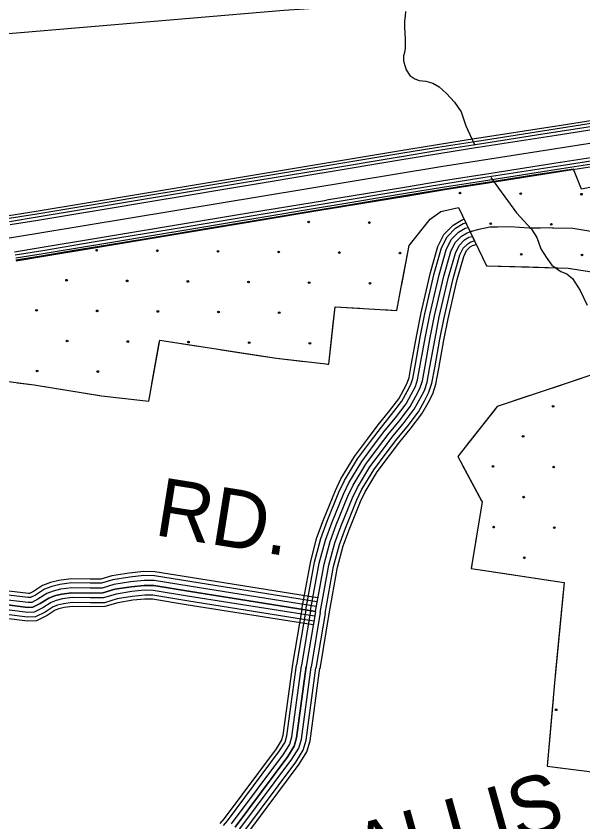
# Model space of a CAD drawing. Extents: x 1788175 to 1969470, y 584502 to 738744.
# Drawn here: x 1841952 to 1845544, y 669540 to 674646 of the extents above; entities that cross this region are included whole.
import ezdxf

# ---------------------------------------------------------------- set-up
doc = ezdxf.new("R2010")
doc.units = 0
for name, color, linetype in [('DESIGN - EROSION CONTROL - Devices', 7, 'Continuous'), ('DESIGN - ROW - Right-of-Way and Easement Labels', 7, 'Continuous'), ('DESIGN - SCRATCH - User 1', 7, 'Continuous'), ('DESIGN - TRANSPORTATION - Text', 7, 'Continuous'), ('SURVEY - CENTERLINE - Preliminary', 7, 'Continuous'), ('SURVEY - CONTOURS - Index with Text', 7, 'Continuous'), ('SURVEY - DRAINAGE - Area Shapes', 7, 'Continuous'), ('SURVEY - TRANSPORTATION - Roads', 7, 'Continuous'), ('SURVEY - VEGETATION - Features with Text', 7, 'Continuous')]:
    doc.layers.add(name, color=color, linetype=linetype)

msp = doc.modelspace()

# ---------------------------------------------------------------- linework, layer by layer
at = {"layer": 'DESIGN - EROSION CONTROL - Devices'}
for centre in [(1844765.6, 673524.8), (1845150.1, 673521.1), (1845534.7, 673517.4), (1843806.1, 673341.9), (1844190.6, 673338.2), (1844959.7, 673330.7), (1845344.3, 673327), (1842462, 673162.7), (1842846.6, 673159), (1843231.1, 673155.2), (1843615.7, 673151.5), (1844000.2, 673147.8), (1844384.8, 673144), (1845153.9, 673136.6), (1845538.4, 673132.8), (1842271.6, 672972.3), (1842656.2, 672968.5), (1843040.7, 672964.8), (1843425.3, 672961.1), (1843809.8, 672957.3), (1844194.4, 672953.6), (1842081.2, 672781.9), (1842465.7, 672778.1), (1842850.3, 672774.4), (1843234.8, 672770.7), (1843619.4, 672766.9), (1842275.3, 672587.7), (1842659.9, 672584), (1843044.4, 672580.3), (1843429, 672576.5), (1843813.5, 672572.8), (1842084.9, 672397.3), (1842469.5, 672393.6), (1845355.5, 672173.3), (1845165.1, 671982.9), (1844974.7, 671792.5), (1845359.2, 671788.8), (1845168.8, 671598.3), (1844978.4, 671407.9), (1845363, 671404.2), (1845172.5, 671213.8), (1845374.2, 670250.5)]:
    msp.add_circle(centre, 5.28, dxfattribs=at)
msp.add_arc((1843421.5, 673345.6), 5.28, 222.6893, 336.1609, dxfattribs=at)
at = {"layer": 'DESIGN - SCRATCH - User 1'}
for points in [[(1845484.1, 673677.2), (1845230.3, 673637.5), (1844980.6, 673598.5), (1844760.2, 673564), (1844422.8, 673508.9), (1844234, 673477.6), (1844071.2, 673450.6), (1843778.4, 673401.9), (1843434.5, 673344.9), (1843203.6, 673306.5), (1842940.4, 673262.8), (1842775.9, 673235.5), (1842530.2, 673194.7), (1842320.4, 673159.9), (1842111.6, 673125.3), (1841950.7, 673099.1)], [(1845769.6, 673595), (1845534.4, 673550.2), (1845484.1, 673677.2)], [(1842492.8, 672240.7), (1842792.4, 672206.1), (1842862.2, 672593.4), (1843601.2, 672478.3), (1843933.2, 672440), (1843974.9, 672804.5), (1844365.2, 672781.2), (1844393, 672929.1), (1844442.7, 673191.7), (1844575.8, 673359.6), (1844644.2, 673408.5), (1844756.6, 673433)], [(1844756.6, 673433), (1844932.1, 673063.9), (1845449.9, 673049.7), (1845762, 673000), (1845967.6, 672971.6), (1846875.5, 672957.4), (1847001.5, 672731.5), (1846341.2, 672624.5), (1845986.3, 672501.5), (1845001.2, 672172.2), (1844750.7, 671856.2), (1844905.8, 671567.5), (1844835.8, 671146), (1845424.8, 671057.3), (1845363.7, 670420.3), (1845318.1, 669893.1), (1846185.8, 669783.6), (1846998, 669673.7), (1847414.3, 669621.8)], [(1839643.7, 672558.1), (1839669.1, 672529.5), (1839680, 672501.1), (1839696.7, 672430.4), (1839708.3, 672386.7), (1839955.1, 672428.1), (1840532.1, 672425.3), (1841166.1, 672430.1), (1841379.8, 672399), (1842066.2, 672308.9), (1842492.8, 672240.7)]]:
    msp.add_lwpolyline(points, dxfattribs=at)
at = {"layer": 'DESIGN - TRANSPORTATION - Text'}
for points in [[(1844419.1, 674676.1), (1844416.9, 674644.8), (1844412.4, 674613.6), (1844412.4, 674582.3), (1844414.7, 674533.2), (1844416.9, 674501.9), (1844416.9, 674443.9), (1844412.4, 674414.9), (1844408, 674394.8), (1844408, 674363.5), (1844414.7, 674332.3), (1844423.6, 674305.5), (1844448.2, 674269.8), (1844479.4, 674249.7), (1844506.2, 674238.5), (1844548.6, 674234.1), (1844593.3, 674220.7), (1844633.4, 674198.4), (1844680.3, 674156), (1844729.4, 674100.1), (1844771.8, 674039.9), (1844803.1, 673950.6), (1844827.6, 673897), (1844858.9, 673827.8)], [(1844960.3, 673624.1), (1845008.6, 673555.7), (1845122.5, 673400.2), (1845219.1, 673296.9), (1845252.4, 673242.5), (1845277.5, 673172.1), (1845310.8, 673117.7), (1845348.1, 673067.2), (1845403.6, 673028.4), (1845443.3, 673014), (1845478.9, 672983.5), (1845525.9, 672906.9), (1845570.7, 672814.2)]]:
    msp.add_lwpolyline(points, dxfattribs=at)
at = {"layer": 'SURVEY - CENTERLINE - Preliminary'}
for points in [[(1839882.3, 672910.3), (1842102.1, 673272.1), (1844644.7, 673694.2), (1846681.9, 674012.6), (1847884, 674206.8), (1848014.5, 674229.8)], [(1845860, 674024.4), (1845366, 673947.2)], [(1845862.7, 674007.1), (1845368.7, 673929.9)], [(1845865.8, 673987.3), (1845371.8, 673910.1)], [(1845868.9, 673967.3), (1845374.9, 673890.1)], [(1845365.1, 673947), (1844871.1, 673869.8)], [(1845367.8, 673929.7), (1844873.8, 673852.5)], [(1845370.9, 673910), (1844876.9, 673832.8)], [(1844870.2, 673869.7), (1844622.6, 673831), (1844375.3, 673789.9)], [(1845374, 673889.9), (1844880, 673812.7)], [(1844872.9, 673852.4), (1844625.4, 673813.7), (1844378.1, 673772.7)], [(1844876, 673832.6), (1844628.6, 673794), (1844381.4, 673752.9)], [(1844879.1, 673812.6), (1844631.8, 673773.9), (1844384.7, 673732.9)], [(1844374.4, 673789.8), (1843881.1, 673707.9)], [(1844377.2, 673772.5), (1843884, 673690.6)], [(1845895.8, 673794.9), (1845401.8, 673717.7)], [(1845899.8, 673775), (1845405.8, 673697.8)], [(1843880.2, 673707.7), (1843387, 673625.9)], [(1844380.5, 673752.8), (1843887.2, 673670.9)], [(1844383.8, 673732.8), (1843890.6, 673650.9)], [(1845400.9, 673717.6), (1844906.9, 673640.4)], [(1845902.9, 673755.3), (1845408.9, 673678.1)], [(1845905.6, 673738), (1845411.6, 673660.8)], [(1843883.1, 673690.5), (1843389.8, 673608.6)], [(1843886.3, 673670.7), (1843393.1, 673588.9)], [(1845404.9, 673697.7), (1844910.9, 673620.5)], [(1845408, 673677.9), (1844914, 673600.7)], [(1845410.7, 673660.6), (1844916.7, 673583.4)], [(1843386.1, 673625.7), (1842892.8, 673543.8)], [(1843388.9, 673608.4), (1842895.7, 673526.6)], [(1843889.7, 673650.7), (1843396.4, 673568.9)], [(1844906, 673640.2), (1844659.6, 673601.7), (1844413.3, 673560.8)], [(1844910, 673620.3), (1844662.8, 673581.7), (1844417.5, 673541)], [(1843392.2, 673588.7), (1842898.9, 673506.8)], [(1843395.5, 673568.7), (1842902.3, 673486.8)], [(1844412.4, 673560.7), (1843919.1, 673478.8)], [(1844913.1, 673600.6), (1844666, 673562), (1844420.8, 673521.3)], [(1844915.8, 673583.3), (1844668.8, 673544.7), (1844423.6, 673504)], [(1842891.9, 673543.7), (1842398.7, 673461.8)], [(1842894.8, 673526.4), (1842401.5, 673444.5)], [(1842898, 673506.7), (1842404.8, 673424.8)], [(1844416.6, 673540.8), (1843923.3, 673459)], [(1844419.9, 673521.1), (1843926.6, 673439.2)], [(1844422.7, 673503.8), (1843929.5, 673422)], [(1842397.8, 673461.6), (1842079.7, 673408.8), (1841904.8, 673380.3)], [(1842901.4, 673486.7), (1842408.1, 673404.8)], [(1843918.2, 673478.7), (1843425, 673396.8)], [(1843922.4, 673458.8), (1843429.2, 673376.9)], [(1842400.6, 673444.4), (1842082.5, 673391.6), (1841907.6, 673363.1)], [(1842403.9, 673424.6), (1842085.7, 673371.8), (1841910.8, 673343.3)], [(1842407.2, 673404.6), (1842089, 673351.8), (1841914.1, 673323.3)], [(1843925.7, 673439.1), (1843432.5, 673357.2)], [(1843928.6, 673421.8), (1843435.3, 673339.9)], [(1843424.1, 673396.6), (1842930.8, 673314.7)], [(1843428.3, 673376.8), (1842935, 673294.9)], [(1843431.6, 673357), (1842938.3, 673275.2)], [(1842929.9, 673314.6), (1842436.7, 673232.7)], [(1843434.4, 673339.8), (1842941.2, 673257.9)], [(1842934.1, 673294.7), (1842440.9, 673212.9)], [(1842937.4, 673275), (1842444.2, 673193.1)], [(1842940.3, 673257.7), (1842447, 673175.9)], [(1842435.8, 673232.6), (1842117.3, 673179.7), (1841942.2, 673151.1)], [(1842440, 673212.7), (1842120.6, 673159.7), (1841946.3, 673131.3)], [(1842443.3, 673193), (1842123.9, 673140), (1841949.5, 673111.5)], [(1842446.1, 673175.7), (1842126.7, 673122.7), (1841952.4, 673094.3)]]:
    msp.add_lwpolyline(points, dxfattribs=at)
at = {"layer": 'SURVEY - CONTOURS - Index with Text'}
for points in [[(1843763.4, 670889), (1843818.9, 671191.4), (1843858.6, 671342.9), (1843900, 671454.6), (1843975.3, 671640.2), (1844010.9, 671714.1), (1844095.9, 671855.3), (1844179.3, 671966.1), (1844247.4, 672056.9), (1844312.7, 672136), (1844376.5, 672220.5), (1844409.3, 672279.9), (1844431, 672320.5), (1844442.3, 672355.6), (1844458.5, 672444.4), (1844491.2, 672626.2), (1844519.1, 672765.6), (1844578.3, 673020.5), (1844625.5, 673186), (1844662.7, 673262.6), (1844721.8, 673321.6), (1844775.5, 673353.9), (1844792.1, 673358.4)], [(1843787.7, 670884.6), (1843843.1, 671186), (1843882.2, 671335.4), (1843923, 671445.6), (1843998, 671630.2), (1844032.6, 671702.4), (1844116.5, 671841.5), (1844199, 671951.3), (1844266.8, 672041.6), (1844332.1, 672120.7), (1844397.3, 672207), (1844431, 672268), (1844453.9, 672310.8), (1844466.4, 672349.6), (1844482.8, 672440), (1844515.5, 672621.6), (1844543.3, 672760.4), (1844602.2, 673014.3), (1844648.7, 673177.1), (1844683.1, 673248), (1844737.1, 673302), (1844785.3, 673330.9), (1844802.9, 673335.7)], [(1843818.2, 670879), (1843873.3, 671179.3), (1843911.8, 671326.1), (1843951.9, 671434.4), (1844026.3, 671617.6), (1844060, 671687.6), (1844142.2, 671824.1), (1844223.8, 671932.6), (1844291.2, 672022.5), (1844356.4, 672101.4), (1844423.3, 672190.1), (1844458.2, 672253.2), (1844482.5, 672298.6), (1844496.5, 672342.1), (1844513.3, 672434.4), (1844546, 672615.8), (1844573.6, 672753.8), (1844632.2, 673006.5), (1844677.8, 673166), (1844708.7, 673229.8), (1844756.3, 673277.4), (1844797.6, 673302.1), (1844816.4, 673307.3)], [(1845354.9, 673304.7), (1845275, 673303.4), (1845204.6, 673301.7), (1845081, 673310.3), (1845003.8, 673309.4), (1844954, 673307.7), (1844885.4, 673293.9), (1844835.7, 673280.4)], [(1845352.1, 673305), (1845481.2, 673303.1), (1845594.9, 673283.9), (1845753.1, 673254.2), (1846010.2, 673224.5), (1846415.7, 673214.6), (1846732.2, 673214.6), (1846979.4, 673214.6), (1847022.9, 673219.1)], [(1843848.7, 670873.4), (1843903.6, 671172.6), (1843941.4, 671316.7), (1843980.8, 671423.2), (1844054.7, 671605.1), (1844087.3, 671672.9), (1844167.9, 671806.8), (1844248.6, 671914), (1844315.5, 672003.3), (1844380.8, 672082.2), (1844449.4, 672173.2), (1844485.5, 672238.4), (1844511.2, 672286.5), (1844526.6, 672334.5), (1844543.8, 672428.9), (1844576.4, 672610), (1844603.9, 672747.3), (1844662.2, 672998.7), (1844706.8, 673154.9), (1844734.3, 673211.6), (1844775.5, 673252.7), (1844809.8, 673273.3), (1844843.3, 673282.5)], [(1843879.2, 670867.8), (1843933.9, 671165.8), (1843971, 671307.4), (1844009.7, 671411.9), (1844083, 671592.5), (1844114.6, 671658.1), (1844193.7, 671789.4), (1844273.4, 671895.4), (1844339.9, 671984.1), (1844405.1, 672063), (1844475.5, 672156.3), (1844512.7, 672223.6), (1844539.8, 672274.3), (1844556.8, 672327), (1844574.3, 672423.4), (1844606.9, 672604.2), (1844634.2, 672740.8), (1844692.2, 672991), (1844735.9, 673143.8), (1844759.9, 673193.3), (1844794.7, 673228.1), (1844822.1, 673244.6), (1844843.4, 673250.4)], [(1843909.7, 670862.2), (1843964.2, 671159.1), (1844000.6, 671298.1), (1844038.6, 671400.7), (1844111.4, 671580), (1844141.9, 671643.4), (1844219.4, 671772), (1844298.2, 671876.8), (1844364.3, 671964.9), (1844429.4, 672043.8), (1844501.5, 672139.4), (1844539.9, 672208.8), (1844568.5, 672262.1), (1844586.9, 672319.4), (1844604.8, 672417.9), (1844637.3, 672598.4), (1844664.5, 672734.2), (1844722.3, 672983.2), (1844765, 673132.7), (1844785.5, 673175.1), (1844814, 673203.5), (1844834.4, 673215.8), (1844857, 673221.9)], [(1843935, 670857.6), (1843989.3, 671153.5), (1844025.1, 671290.3), (1844062.6, 671391.4), (1844134.9, 671569.5), (1844164.5, 671631.2), (1844240.7, 671757.6), (1844318.7, 671861.3), (1844384.5, 671949), (1844449.6, 672027.9), (1844523.2, 672125.3), (1844562.5, 672196.5), (1844592.3, 672252.1), (1844611.9, 672313.2), (1844630.1, 672413.3), (1844662.6, 672593.6), (1844689.6, 672728.8), (1844747.2, 672976.8), (1844789.1, 673123.5), (1844806.8, 673160), (1844829.9, 673183.1), (1844844.6, 673191.9), (1844868.2, 673198.3)], [(1843761.9, 670886.1), (1843704.3, 670539.5)], [(1843787.3, 670881.9), (1843729.6, 670535.3)], [(1843817.9, 670876.8), (1843760.2, 670530.2)], [(1843848.4, 670871.7), (1843790.8, 670525.1)], [(1843848.4, 670871.7), (1843790.8, 670525.1)], [(1843879, 670866.6), (1843821.4, 670520)], [(1843909.6, 670861.5), (1843852, 670514.9)], [(1843934, 670857.5), (1843876.3, 670510.9)], [(1843246, 669530.8), (1843272.6, 669561.8), (1843601.8, 670003.5), (1843634.5, 670055.5), (1843644.2, 670089.5), (1843704.9, 670536.7)], [(1843267.1, 669517.4), (1843291.9, 669546.3), (1843622.2, 669989.5), (1843657.3, 670045.3), (1843668.5, 670084.4), (1843729.4, 670533.4)], [(1843316.1, 669526.9), (1843647.8, 669972), (1843685.9, 670032.6), (1843698.9, 670078), (1843760.1, 670529.2)], [(1843790.8, 670525.1), (1843729.3, 670071.6), (1843714.5, 670019.8), (1843673.4, 669954.4), (1843340.3, 669507.5)], [(1843340.3, 669507.5), (1843673.4, 669954.4), (1843714.5, 670019.8), (1843729.3, 670071.6), (1843790.8, 670525.1)], [(1843364.5, 669488.1), (1843699, 669936.9), (1843743.1, 670007.1), (1843759.7, 670065.2), (1843821.5, 670520.9)], [(1843388.7, 669468.7), (1843724.6, 669919.4), (1843771.7, 669994.3), (1843790.2, 670058.9), (1843852.2, 670516.7)], [(1843408.8, 669452.6), (1843745.9, 669904.8), (1843795.4, 669983.7), (1843815.4, 670053.6), (1843877.7, 670513.3)]]:
    msp.add_lwpolyline(points, dxfattribs=at)
at = {"layer": 'SURVEY - DRAINAGE - Area Shapes'}
msp.add_lwpolyline([(1846417, 675068.2), (1845391.5, 674907.3), (1844653.3, 674791.3), (1844412, 674751.5), (1844294.9, 674733), (1844172.3, 674723.9), (1844034.6, 674706.6), (1843648.3, 674682.2), (1841855.5, 674530.6), (1841498.6, 674508.5), (1839910.3, 674354.1)], dxfattribs=at)
at = {"layer": 'SURVEY - TRANSPORTATION - Roads'}
for points in [[(1843858.5, 670934.6), (1843053.3, 671063.3), (1842829.8, 671099.7), (1842761.7, 671100.8), (1842672.2, 671091.6), (1842564.3, 671074.4), (1842492.5, 671053), (1842422.1, 671052.4), (1842302.4, 671054.4), (1842228.1, 671044.4), (1842177.3, 671031.4), (1842131.7, 671014.5), (1842074.3, 670977.5), (1842042.7, 670961.7), (1842029.2, 670961.1), (1841903.6, 670976.7), (1841165.6, 671039.2), (1840466.8, 671085.5), (1840410.8, 671084), (1840326.6, 671087.3), (1840203.7, 671092.9), (1840146.6, 671094.9)], [(1843862.6, 670960), (1843057.4, 671088.6), (1842832.1, 671125.3), (1842760.6, 671126.5), (1842668.9, 671117.1), (1842558.6, 671099.5), (1842488.7, 671078.7), (1842422.2, 671078.1), (1842300.9, 671080.1), (1842223.2, 671069.7), (1842169.6, 671056), (1842120.2, 671037.7), (1842061.5, 670999.9), (1842036.1, 670987.1), (1842030.2, 670986.8), (1841906.3, 671002.3), (1841167.5, 671064.9), (1840467.3, 671111.2), (1840410.9, 671109.7), (1840327.7, 671113), (1840204.7, 671118.6), (1840147.5, 671120.6)], [(1843853.6, 670904), (1843048.4, 671032.7), (1842827, 671068.7), (1842763, 671069.8), (1842676.3, 671060.9), (1842571.2, 671044.1), (1842497.2, 671022), (1842422, 671021.4), (1842304.2, 671023.4), (1842234, 671013.9), (1842186.5, 671001.8), (1842145.7, 670986.6), (1842089.7, 670950.6), (1842050.7, 670931), (1842028, 670930), (1841900.4, 670945.9), (1841163.2, 671008.3), (1840466.2, 671054.5), (1840410.6, 671053), (1840325.3, 671056.3), (1840202.5, 671062), (1840145.6, 671063.9)], [(1843843.8, 670842.8), (1843038.5, 670971.4), (1842821.5, 671006.8), (1842765.7, 671007.7), (1842684.3, 670999.4), (1842585, 670983.5), (1842506.5, 670960.1), (1842421.8, 670959.4), (1842307.9, 670961.3), (1842245.9, 670952.9), (1842205, 670942.5), (1842173.6, 670930.8), (1842120.5, 670896.6), (1842066.7, 670869.7), (1842025.5, 670867.8), (1841893.9, 670884.2), (1841158.6, 670946.5), (1840465, 670992.4), (1840410.2, 670990.9), (1840322.6, 670994.4), (1840200, 671000), (1840143.5, 671001.9)], [(1840144.6, 671032.9), (1840201.2, 671031), (1840324, 671025.3), (1840410.4, 671021.9), (1840465.6, 671023.4), (1841160.9, 670977.4), (1841897.1, 670915.1), (1842026.7, 670898.9), (1842058.7, 670900.3), (1842105.1, 670923.6), (1842159.6, 670958.7), (1842195.8, 670972.1), (1842239.9, 670983.4), (1842306, 670992.3), (1842421.9, 670990.4), (1842501.8, 670991.1), (1842578.1, 671013.8), (1842680.3, 671030.1), (1842764.3, 671038.7), (1842824.3, 671037.7), (1843043.5, 671002), (1843848.7, 670873.4)], [(1843848.7, 670873.4), (1843043.5, 671002), (1842824.3, 671037.7), (1842764.3, 671038.7), (1842680.3, 671030.1), (1842578.1, 671013.8), (1842501.8, 670991.1), (1842421.9, 670990.4), (1842306, 670992.3), (1842239.9, 670983.4), (1842195.8, 670972.1), (1842159.6, 670958.7), (1842105.1, 670923.6), (1842058.7, 670900.3), (1842026.7, 670898.9), (1841897.1, 670915.1), (1841160.9, 670977.4), (1840465.6, 671023.4), (1840410.4, 671021.9), (1840324, 671025.3), (1840201.2, 671031), (1840144.6, 671032.9)], [(1843835, 670787.8), (1843029.7, 670916.4), (1842816.5, 670951.1), (1842768.1, 670951.9), (1842691.6, 670944.1), (1842597.4, 670929.1), (1842514.8, 670904.5), (1842421.5, 670903.7), (1842311.1, 670905.5), (1842256.5, 670898.1), (1842221.7, 670889.2), (1842198.6, 670880.7), (1842148.1, 670848.2), (1842081.1, 670814.6), (1842023.3, 670811.9), (1841888.1, 670828.8), (1841154.4, 670890.9), (1840463.9, 670936.7), (1840409.9, 670935.2), (1840320.3, 670938.7), (1840197.8, 670944.3), (1840141.7, 670946.2)], [(1843838.9, 670812.2), (1843033.6, 670940.8), (1842818.7, 670975.8), (1842767, 670976.7), (1842688.3, 670968.6), (1842591.9, 670953.2), (1842511.1, 670929.1), (1842421.6, 670928.4), (1842309.7, 670930.3), (1842251.8, 670922.4), (1842214.3, 670912.9), (1842187.5, 670902.9), (1842135.9, 670869.7), (1842074.8, 670839), (1842024.3, 670836.7), (1841890.7, 670853.4), (1841156.2, 670915.6), (1840464.4, 670961.4), (1840410, 670959.9), (1840321.3, 670963.4), (1840198.8, 670969), (1840142.5, 670970.9)]]:
    msp.add_lwpolyline(points, dxfattribs=at)
at = {"layer": 'SURVEY - VEGETATION - Features with Text'}
for points in [[(1842492.8, 672240.7), (1842792.4, 672206.1), (1842862.2, 672593.4), (1843601.2, 672478.3), (1843933.2, 672440), (1843974.9, 672804.5), (1844365.2, 672781.2), (1844393, 672929.1), (1844442.7, 673191.7), (1844575.8, 673359.6), (1844644.2, 673408.5), (1844756.6, 673433)], [(1844550.3, 673327.4), (1844575.8, 673359.6), (1844644.2, 673408.5), (1844756.6, 673433)], [(1844756.6, 673433), (1844932.1, 673063.9), (1845449.9, 673049.7), (1845762, 673000), (1845967.6, 672971.6), (1846875.5, 672957.4), (1847001.5, 672731.5), (1846341.2, 672624.5), (1845986.3, 672501.5), (1845001.2, 672172.2), (1844750.7, 671856.2), (1844905.8, 671567.5), (1844835.8, 671146), (1845424.8, 671057.3), (1845363.7, 670420.3), (1845318.1, 669893.1), (1846185.8, 669783.6), (1846998, 669673.7), (1847414.3, 669621.8)], [(1844756.6, 673433), (1844870, 673194.5)], [(1844398, 672955), (1844442.7, 673191.7), (1844457.1, 673209.8)], [(1844937.4, 673063.8), (1845201.3, 673056.5)], [(1845201.3, 673056.5), (1845449.9, 673049.7), (1845465.1, 673047.3)], [(1844278.3, 672786.4), (1844365.2, 672781.2), (1844393, 672929.1), (1844398, 672955)], [(1843962.4, 672695.1), (1843974.9, 672804.5), (1844128.5, 672795.3)], [(1843926, 672440.8), (1843933.2, 672440), (1843962.4, 672695.1)], [(1842859.1, 672576.5), (1842862.2, 672593.4), (1843106.1, 672555.4)], [(1839643.8, 672556.6), (1839669.1, 672529.5), (1839680, 672501.1), (1839696.7, 672430.4), (1839708.3, 672386.7), (1839955.1, 672428.1), (1840532.1, 672425.3), (1841166.1, 672430.1), (1841379.8, 672399), (1842066.2, 672308.9), (1842492.8, 672240.7)], [(1842812.4, 672316.7), (1842859.1, 672576.5)], [(1843254.3, 672532.3), (1843515.2, 672491.7)], [(1843515.2, 672491.7), (1843601.2, 672478.3), (1843777, 672458)], [(1845600.8, 672372.6), (1845350.4, 672288.9)], [(1841960.3, 672322.8), (1842066.2, 672308.9), (1842221.4, 672284.1)], [(1842221.4, 672284.1), (1842482.1, 672242.4)], [(1842492.8, 672240.7), (1842755.1, 672210.4)], [(1845208.2, 672241.4), (1845001.2, 672172.2), (1844972.7, 672136.3)], [(1844972.7, 672136.3), (1844808.7, 671929.4)], [(1844777.4, 671806.4), (1844902.4, 671573.8)], [(1844902.4, 671573.8), (1844905.8, 671567.5), (1844863.7, 671314.1)], [(1844839.2, 671166.2), (1844835.8, 671146), (1845076.7, 671109.7)], [(1845076.7, 671109.7), (1845337.8, 671070.4)], [(1845418.9, 670995.6), (1845393.7, 670732.8)], [(1845393.7, 670732.8), (1845368.5, 670470)], [(1845355.1, 670320.6), (1845332.4, 670057.6)], [(1845332.4, 670057.6), (1845318.1, 669893.1), (1845416.2, 669880.7)]]:
    msp.add_lwpolyline(points, dxfattribs=at)

# ---------------------------------------------------------------- texts
at = {"layer": 'DESIGN - ROW - Right-of-Way and Easement Labels'}
for s, rotation, p in [('RD.', 350.9225, (1842820.6, 671358.7)), ('CALLIS', 15.564, (1843803.5, 669054))]:
    msp.add_text(s, height=370, rotation=rotation, dxfattribs=at).set_placement(p)

doc.saveas('drawing.dxf')
